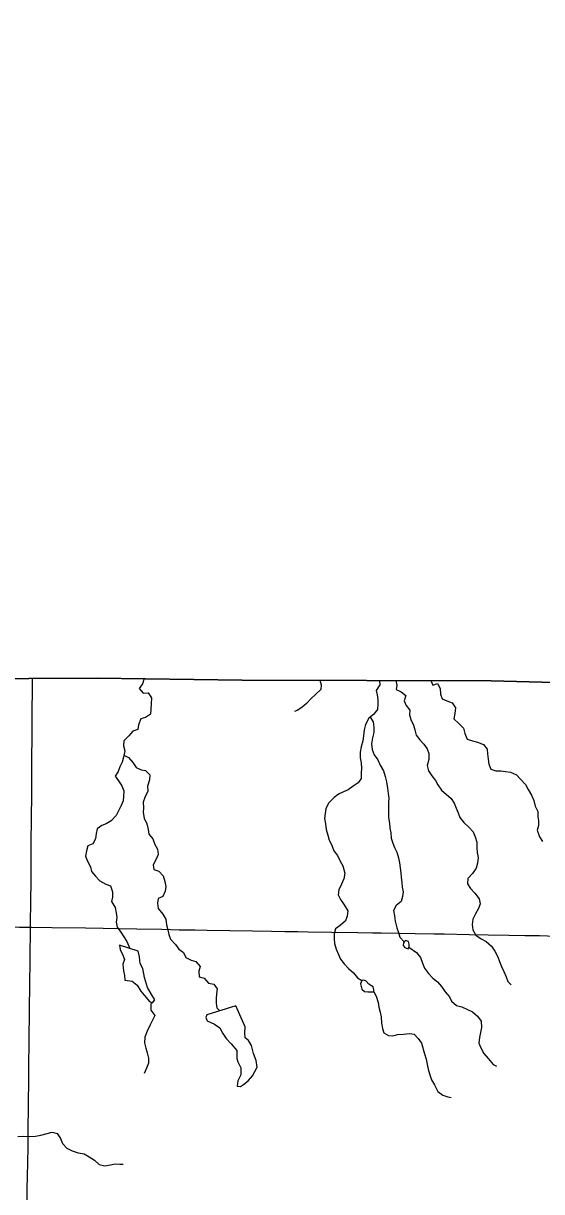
# Model space of a CAD drawing. Extents: x 1874609 to 2204689, y 815661 to 1281160.
# Drawn here: x 2022417 to 2028222, y 1111070 to 1124157 of the extents above; entities that cross this region are included whole.
import ezdxf

# ---------------------------------------------------------------- set-up
doc = ezdxf.new("R2010")
doc.units = 0
for name, color, linetype in [('GM_X_Adjacent_County', 7, 'Continuous'), ('GM_X_County', 7, 'Continuous'), ('GM_X_County_Road', 7, 'Continuous'), ('GM_X_Minor_Lake', 7, 'Continuous'), ('GM_X_Minor_River', 7, 'Continuous'), ('GM_X_State_Route', 7, 'Continuous'), ('GM_X_Township', 7, 'Continuous')]:
    doc.layers.add(name, color=color, linetype=linetype)

msp = doc.modelspace()

# ---------------------------------------------------------------- linework, layer by layer
at = {"layer": 'GM_X_Adjacent_County'}
msp.add_lwpolyline([(2059259, 1129509), (2059186, 1123686), (2059120, 1118390), (2059092, 1116134), (2056317, 1116164), (2050782, 1116223), (2045570, 1116279), (2040306, 1116370), (2037471, 1116420), (2035129, 1116512), (2031808, 1116643), (2030425, 1116718), (2029223, 1116749), (2027656, 1116790), (2024866, 1116799), (2023245, 1116823), (2022479, 1116818), (2021874, 1116815), (2020156, 1116833), (2016220, 1116802), (2013523, 1116786), (2013424, 1120950), (2013201, 1130286)], dxfattribs=at)
at = {"layer": 'GM_X_County'}
msp.add_lwpolyline([(1986770, 1096835), (1986478, 1103440), (1986179, 1110020), (1986177, 1110266), (1986158, 1110698), (1986118, 1111481), (1985906, 1116658), (1991389, 1116703), (1993289, 1116726), (1997008, 1116752), (2002726, 1116787), (2007584, 1116766), (2010804, 1116774), (2013523, 1116786), (2016220, 1116802), (2020156, 1116833), (2021874, 1116815), (2022479, 1116818), (2023245, 1116823), (2024866, 1116799), (2027656, 1116790), (2029223, 1116749)], dxfattribs=at)
at = {"layer": 'GM_X_County_Road'}
for points in [[(2016354, 1114122), (2016797, 1114113), (2017092, 1114108), (2017273, 1114105), (2017552, 1114102), (2018208, 1114091), (2018470, 1114087), (2018733, 1114083), (2019012, 1114079), (2019324, 1114074), (2019455, 1114072), (2019635, 1114070), (2019815, 1114067), (2020094, 1114061), (2020291, 1114059), (2020586, 1114057), (2020849, 1114053), (2021161, 1114050), (2021423, 1114047), (2021850, 1114041), (2022063, 1114038), (2022195, 1114036), (2022375, 1114034), (2022497, 1114033)], [(2022497, 1114033), (2022507, 1114033), (2022736, 1114030), (2023114, 1114023), (2023310, 1114020), (2023490, 1114017), (2023687, 1114013), (2023966, 1114008), (2024163, 1114004), (2024343, 1114001), (2024474, 1114000), (2024983, 1113992), (2025196, 1113988), (2025344, 1113985), (2025492, 1113982), (2025606, 1113981), (2025869, 1113977), (2026164, 1113972), (2026328, 1113969), (2026426, 1113968), (2026623, 1113964), (2026804, 1113961), (2027017, 1113958), (2027132, 1113957), (2027411, 1113951), (2027625, 1113947), (2027854, 1113942), (2028034, 1113939), (2028198, 1113937), (2028378, 1113933)]]:
    msp.add_lwpolyline(points, dxfattribs=at)
at = {"layer": 'GM_X_Minor_Lake'}
for points in [[(2023495, 1113831), (2023500, 1113781), (2023532, 1113718), (2023548, 1113670), (2023531, 1113618), (2023537, 1113544), (2023548, 1113490), (2023552, 1113438), (2023634, 1113429), (2023690, 1113384), (2023731, 1113314), (2023787, 1113249), (2023829, 1113199), (2023863, 1113185), (2023889, 1113219), (2023847, 1113285), (2023808, 1113357), (2023775, 1113468), (2023755, 1113568), (2023726, 1113625), (2023716, 1113699), (2023701, 1113763)], [(2023701, 1113763), (2023495, 1113831)], [(2026731, 1113870), (2026699, 1113882), (2026686, 1113872), (2026674, 1113856), (2026670, 1113826), (2026690, 1113806), (2026728, 1113790), (2026738, 1113814), (2026740, 1113842)], [(2026740, 1113842), (2026731, 1113870)], [(2026342, 1113330), (2026334, 1113362), (2026286, 1113392), (2026255, 1113427), (2026229, 1113437), (2026209, 1113433), (2026194, 1113397), (2026208, 1113339), (2026238, 1113313), (2026274, 1113306), (2026314, 1113306)], [(2026314, 1113306), (2026343, 1113307), (2026344, 1113314), (2026342, 1113330)], [(2024473, 1113050), (2024459, 1113020), (2024474, 1112984), (2024558, 1112945), (2024616, 1112904), (2024650, 1112842), (2024687, 1112784), (2024743, 1112725), (2024807, 1112652), (2024808, 1112562), (2024820, 1112522), (2024853, 1112456), (2024851, 1112379), (2024820, 1112310), (2024812, 1112252), (2024848, 1112247), (2024882, 1112271), (2024934, 1112309), (2024983, 1112366), (2025036, 1112464), (2025024, 1112540), (2024995, 1112617), (2024971, 1112705), (2024940, 1112762), (2024902, 1112792), (2024896, 1112844), (2024901, 1112916), (2024796, 1113151)], [(2024796, 1113151), (2024473, 1113050)]]:
    msp.add_lwpolyline(points, dxfattribs=at)
at = {"layer": 'GM_X_Minor_River'}
for points in [[(2023770, 1116818), (2023750, 1116758), (2023714, 1116705), (2023757, 1116652), (2023814, 1116656), (2023853, 1116603), (2023847, 1116533), (2023842, 1116417), (2023785, 1116379), (2023731, 1116366), (2023707, 1116300), (2023698, 1116246), (2023644, 1116228), (2023598, 1116174), (2023543, 1116121), (2023539, 1116063), (2023552, 1116006), (2023538, 1115936), (2023523, 1115880), (2023499, 1115827), (2023477, 1115775), (2023444, 1115723), (2023482, 1115672), (2023518, 1115616), (2023543, 1115558), (2023539, 1115496), (2023534, 1115446), (2023512, 1115394), (2023481, 1115336), (2023455, 1115284), (2023401, 1115224), (2023344, 1115190), (2023294, 1115171), (2023244, 1115133), (2023231, 1115081), (2023225, 1115023), (2023196, 1114967), (2023140, 1114942), (2023124, 1114888), (2023113, 1114826), (2023135, 1114773), (2023168, 1114709), (2023180, 1114655), (2023226, 1114602), (2023274, 1114552), (2023339, 1114515), (2023393, 1114495), (2023415, 1114428), (2023414, 1114370), (2023404, 1114318), (2023446, 1114254), (2023455, 1114192), (2023463, 1114142), (2023458, 1114088), (2023466, 1114033), (2023508, 1113977), (2023541, 1113925), (2023577, 1113870), (2023609, 1113793)], [(2025738, 1116798), (2025751, 1116745), (2025747, 1116693), (2025638, 1116589), (2025588, 1116536), (2025535, 1116494), (2025483, 1116460), (2025453, 1116447)], [(2026405, 1116796), (2026409, 1116746), (2026370, 1116684), (2026380, 1116634), (2026387, 1116582), (2026389, 1116532), (2026383, 1116470), (2026340, 1116416), (2026286, 1116372), (2026251, 1116304), (2026235, 1116244), (2026228, 1116174), (2026220, 1116118), (2026201, 1116052), (2026191, 1115994), (2026190, 1115928), (2026202, 1115872), (2026206, 1115810), (2026199, 1115760), (2026201, 1115699), (2026168, 1115648), (2026112, 1115610), (2026054, 1115572), (2026001, 1115547), (2025947, 1115521), (2025897, 1115485), (2025836, 1115422), (2025806, 1115356), (2025797, 1115304), (2025791, 1115248), (2025800, 1115190), (2025808, 1115127), (2025826, 1115063), (2025843, 1115007), (2025869, 1114957), (2025894, 1114886), (2025934, 1114834), (2025966, 1114772), (2025995, 1114721), (2026019, 1114637), (2026006, 1114573), (2025982, 1114515), (2025951, 1114449), (2025943, 1114393), (2025969, 1114343), (2026012, 1114284), (2026050, 1114216), (2026045, 1114154), (2026027, 1114102), (2025967, 1114052), (2025914, 1114012), (2025900, 1113956), (2025899, 1113902), (2025903, 1113848), (2025921, 1113786), (2025948, 1113726), (2025970, 1113675), (2026012, 1113621), (2026057, 1113571), (2026115, 1113522), (2026159, 1113464), (2026209, 1113433)], [(2026589, 1116796), (2026601, 1116744), (2026593, 1116694), (2026648, 1116670), (2026702, 1116629), (2026682, 1116569), (2026705, 1116517), (2026745, 1116463), (2026741, 1116411), (2026758, 1116360), (2026788, 1116294), (2026800, 1116242), (2026817, 1116182), (2026857, 1116131), (2026903, 1116081), (2026940, 1116030), (2026958, 1115978), (2026958, 1115912), (2026939, 1115844), (2026955, 1115782), (2026992, 1115727), (2027034, 1115675), (2027060, 1115625), (2027099, 1115568), (2027207, 1115475), (2027241, 1115423), (2027264, 1115367), (2027288, 1115312), (2027305, 1115260), (2027351, 1115204), (2027407, 1115153), (2027455, 1115099), (2027478, 1115044), (2027496, 1114986), (2027497, 1114924), (2027499, 1114868), (2027511, 1114812), (2027502, 1114750), (2027490, 1114694), (2027447, 1114634), (2027395, 1114576), (2027390, 1114518), (2027426, 1114464), (2027474, 1114413), (2027521, 1114351), (2027533, 1114293), (2027515, 1114241), (2027480, 1114183), (2027452, 1114123), (2027443, 1114061), (2027453, 1114003), (2027484, 1113942), (2027544, 1113900), (2027600, 1113873), (2027660, 1113821), (2027697, 1113762), (2027731, 1113700), (2027751, 1113646), (2027772, 1113591), (2027800, 1113537), (2027824, 1113477), (2027845, 1113424), (2027881, 1113386)], [(2026982, 1116795), (2027004, 1116743), (2027056, 1116761), (2027087, 1116707), (2027091, 1116642), (2027109, 1116590), (2027161, 1116568), (2027219, 1116545), (2027256, 1116489), (2027250, 1116427), (2027239, 1116367), (2027293, 1116312), (2027347, 1116260), (2027362, 1116201), (2027388, 1116139), (2027448, 1116119), (2027502, 1116104), (2027572, 1116078), (2027611, 1116025), (2027617, 1115975), (2027623, 1115913), (2027630, 1115857), (2027654, 1115802), (2027708, 1115784), (2027764, 1115782), (2027816, 1115775), (2027872, 1115767), (2027940, 1115740), (2027986, 1115690), (2028043, 1115631), (2028071, 1115575), (2028107, 1115512), (2028134, 1115452), (2028148, 1115386), (2028179, 1115328), (2028179, 1115273), (2028187, 1115223), (2028188, 1115171), (2028174, 1115117), (2028197, 1115043), (2028231, 1114990)], [(2026302, 1116385), (2026336, 1116334), (2026343, 1116273), (2026341, 1116211), (2026328, 1116153), (2026316, 1116087), (2026325, 1116023), (2026347, 1115961), (2026387, 1115906), (2026414, 1115848), (2026452, 1115782), (2026471, 1115721), (2026483, 1115661), (2026494, 1115591), (2026504, 1115531), (2026512, 1115479), (2026507, 1115427), (2026505, 1115334), (2026508, 1115260), (2026518, 1115198), (2026521, 1115142), (2026533, 1115088), (2026537, 1115028), (2026554, 1114973), (2026574, 1114923), (2026602, 1114873), (2026619, 1114807), (2026629, 1114754), (2026638, 1114696), (2026644, 1114640), (2026650, 1114590), (2026657, 1114534), (2026659, 1114482), (2026670, 1114427), (2026662, 1114375), (2026650, 1114319), (2026593, 1114276), (2026563, 1114218), (2026574, 1114160), (2026582, 1114099), (2026599, 1114025), (2026617, 1113973), (2026633, 1113921), (2026684, 1113869)], [(2023543, 1115959), (2023594, 1115934), (2023644, 1115878), (2023681, 1115819), (2023735, 1115795), (2023785, 1115788), (2023835, 1115738), (2023829, 1115684), (2023808, 1115610), (2023810, 1115554), (2023779, 1115486), (2023759, 1115434), (2023762, 1115370), (2023760, 1115316), (2023769, 1115253), (2023799, 1115189), (2023813, 1115127), (2023824, 1115075), (2023866, 1115022), (2023889, 1114960), (2023919, 1114906), (2023927, 1114847), (2023906, 1114793), (2023870, 1114730), (2023879, 1114679), (2023933, 1114659), (2023981, 1114608), (2024003, 1114544), (2024012, 1114488), (2024006, 1114436), (2023979, 1114376), (2023925, 1114352), (2023919, 1114300), (2023926, 1114240), (2023980, 1114178), (2024012, 1114123), (2024019, 1114057), (2024035, 1114001), (2024047, 1113951), (2024066, 1113898), (2024122, 1113838), (2024158, 1113786), (2024211, 1113747), (2024237, 1113693), (2024297, 1113664), (2024349, 1113646), (2024397, 1113593), (2024384, 1113541), (2024386, 1113477), (2024442, 1113461), (2024489, 1113404), (2024549, 1113394), (2024587, 1113341), (2024581, 1113287), (2024576, 1113231), (2024578, 1113181), (2024584, 1113129), (2024617, 1113095)], [(2026735, 1113807), (2026820, 1113747), (2026865, 1113693), (2026887, 1113628), (2026909, 1113572), (2026954, 1113512), (2027002, 1113461), (2027056, 1113421), (2027102, 1113366), (2027141, 1113308), (2027189, 1113253), (2027211, 1113203), (2027270, 1113156), (2027330, 1113140), (2027390, 1113111), (2027446, 1113085), (2027504, 1113036), (2027546, 1112978), (2027549, 1112908), (2027537, 1112852), (2027526, 1112796), (2027520, 1112734), (2027541, 1112679), (2027573, 1112617), (2027625, 1112561), (2027680, 1112492), (2027718, 1112476)], [(2026343, 1113308), (2026370, 1113258), (2026391, 1113189), (2026399, 1113137), (2026412, 1113081), (2026426, 1113029), (2026427, 1112956), (2026439, 1112898), (2026455, 1112848), (2026507, 1112820), (2026557, 1112815), (2026607, 1112829), (2026673, 1112834), (2026743, 1112840), (2026793, 1112835), (2026841, 1112785), (2026875, 1112733), (2026910, 1112612), (2026927, 1112554), (2026939, 1112498), (2026953, 1112441), (2026968, 1112379), (2026988, 1112321), (2027022, 1112267), (2027061, 1112190), (2027115, 1112152), (2027171, 1112131), (2027207, 1112125)], [(2023847, 1113191), (2023846, 1113155), (2023844, 1113101), (2023888, 1113044), (2023865, 1112992), (2023837, 1112938), (2023804, 1112866), (2023776, 1112799), (2023773, 1112736), (2023787, 1112676), (2023803, 1112624), (2023820, 1112564), (2023818, 1112510), (2023797, 1112454), (2023769, 1112394)], [(2022353, 1111687), (2022418, 1111691), (2022488, 1111686), (2022554, 1111690), (2022612, 1111701), (2022738, 1111736), (2022796, 1111720), (2022832, 1111666), (2022854, 1111609), (2022905, 1111557)], [(2022905, 1111557), (2022963, 1111528), (2023031, 1111506), (2023097, 1111493), (2023153, 1111459), (2023215, 1111422), (2023267, 1111374), (2023329, 1111357), (2023391, 1111371), (2023445, 1111380), (2023499, 1111376), (2023535, 1111376)]]:
    msp.add_lwpolyline(points, dxfattribs=at)
at = {"layer": 'GM_X_State_Route'}
msp.add_lwpolyline([(2022460, 1110908), (2022461, 1111088), (2022462, 1111252), (2022465, 1111384), (2022470, 1111580), (2022472, 1111794), (2022474, 1111991), (2022474, 1112105), (2022477, 1112269), (2022479, 1112450), (2022482, 1112778), (2022487, 1113089), (2022490, 1113417), (2022491, 1113631), (2022493, 1113762), (2022496, 1113942), (2022497, 1114033), (2022498, 1114057), (2022501, 1114336), (2022505, 1114533), (2022505, 1114697), (2022504, 1114746), (2022505, 1114795), (2022503, 1114959), (2022504, 1115057), (2022507, 1115172), (2022509, 1115336), (2022510, 1115435), (2022510, 1115582), (2022510, 1115746), (2022512, 1115894), (2022514, 1116189), (2022516, 1116386), (2022519, 1116763), (2022518, 1116820)], dxfattribs=at)
at = {"layer": 'GM_X_Township'}
msp.add_lwpolyline([(2028602, 1090283), (2025941, 1090283), (2022216, 1090298), (2020721, 1090306), (2016745, 1090295), (2016307, 1090285), (2014137, 1090288), (2013944, 1098634), (2013829, 1103586), (2013662, 1110812), (2013523, 1116786), (2016220, 1116802), (2020156, 1116833), (2021874, 1116815), (2022479, 1116818), (2023245, 1116823), (2024866, 1116799), (2027656, 1116790), (2029223, 1116749)], dxfattribs=at)

doc.saveas('drawing.dxf')
